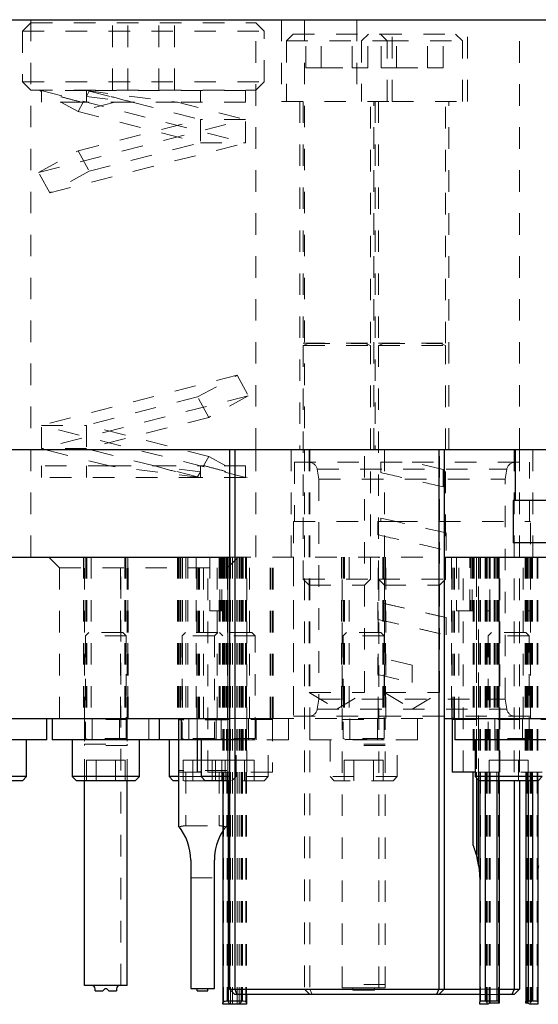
# Model space of a CAD drawing. Header units: inches. Extents: x 1880 to 2363, y -453 to -54.
# Tile 976 of 1056: x 2124.98 to 2127.39, y -279.89 to -275.31. Entities that reach past the tile are written whole.
import ezdxf

# ---------------------------------------------------------------- set-up
doc = ezdxf.new("R2010")
doc.units = ezdxf.units.IN
doc.header["$LTSCALE"] = 0.5
doc.header["$MEASUREMENT"] = 0
doc.linetypes.add('HIDDEN', pattern=[0.225, 0.15, -0.075])
for name, color, linetype in [('DST-M-S', 53, 'Continuous'), ('PAD-M-S', 135, 'Continuous'), ('PBU-M-S', 8, 'Continuous'), ('PUN-M-S', 8, 'Continuous'), ('SVF-M-S', 8, 'Continuous')]:
    doc.layers.add(name, color=color, linetype=linetype)

msp = doc.modelspace()

# ---------------------------------------------------------------- linework, layer by layer
at = {"color": 7, "linetype": 'HIDDEN', "lineweight": 18}
for p, q in [((2125.71631, -277.81436), (2125.71631, -278.56436)), ((2125.75131, -277.81436), (2125.75131, -278.56436)), ((2125.90631, -277.81436), (2125.90631, -278.56436)), ((2125.94131, -277.81436), (2125.94131, -279.06436)), ((2125.74931, -278.16436), (2125.73381, -278.17986)), ((2125.88381, -278.17986), (2125.73381, -278.17986)), ((2125.73381, -278.17986), (2125.73381, -278.65833)), ((2125.89931, -278.16436), (2125.74931, -278.16436)), ((2125.92381, -278.17986), (2125.90831, -278.16436)), ((2125.57881, -278.56436), (2125.57881, -278.66436)), ((2125.94131, -278.57186), (2125.71631, -278.57186)), ((2125.76483, -278.56436), (2125.76483, -278.66436)), ((2125.89278, -278.66436), (2125.89278, -278.56436)), ((2126.07881, -278.66436), (2126.07881, -278.56436)), ((2125.72881, -278.66436), (2125.71631, -278.66436)), ((2125.88381, -278.65833), (2125.73381, -278.65833)), ((2125.73381, -278.65833), (2125.74511, -278.66244)), ((2125.88381, -278.66397), (2125.73381, -278.66397)), ((2125.73381, -278.66397), (2125.73381, -278.66436)), ((2125.74511, -278.66244), (2125.9125, -278.66244)), ((2125.9125, -278.66244), (2125.92381, -278.65833)), ((2125.98481, -278.83536), (2125.98481, -278.66436)), ((2125.7837, -278.75936), (2125.7386, -278.75936)), ((2125.7386, -278.75936), (2125.7386, -278.85436)), ((2125.7837, -278.75936), (2125.7837, -278.85436)), ((2125.87391, -278.75936), (2125.7837, -278.75936)), ((2125.87391, -278.75936), (2125.87391, -278.85436)), ((2125.8886, -278.75936), (2125.87391, -278.75936)), ((2125.91902, -278.75936), (2125.91902, -278.85436)), ((2125.94131, -278.80686), (2125.71631, -278.80686)), ((2125.80381, -278.81436), (2125.71631, -278.81436)), ((2125.75131, -278.81436), (2125.75131, -279.06436)), ((2125.90631, -278.81436), (2125.90631, -279.06436)), ((2125.82281, -278.83536), (2125.71631, -278.83536)), ((2125.84181, -278.85436), (2125.71631, -278.85436)), ((2125.96581, -278.85436), (2125.98481, -278.83536)), ((2125.75131, -279.06436), (2125.90631, -279.06436)), ((2125.92381, -279.08823), (2125.92825, -279.08159)), ((2125.92825, -279.08159), (2125.94131, -279.06436)), ((2125.77381, -279.30576), (2125.88381, -279.30576))]:
    msp.add_line(p, q, dxfattribs=at)
at = {"color": 7, "linetype": 'Continuous', "lineweight": 25}
for p, q in [((2125.71631, -278.56436), (2125.71631, -279.06436)), ((2125.71631, -278.66436), (2125.62881, -278.66436)), ((2125.67281, -278.66436), (2125.67281, -278.83536)), ((2125.67281, -278.83536), (2125.69181, -278.85436)), ((2125.71631, -278.83536), (2125.67281, -278.83536)), ((2125.71631, -278.85436), (2125.69181, -278.85436)), ((2125.77381, -279.22387), (2125.77381, -279.82111)), ((2125.88381, -279.82111), (2125.88381, -279.22387)), ((2125.77381, -279.82111), (2125.80381, -279.82111)), ((2125.80381, -279.82111), (2125.85381, -279.82111)), ((2125.80381, -279.83211), (2125.80381, -279.82111)), ((2125.80381, -279.83211), (2125.85381, -279.83211)), ((2125.85381, -279.82111), (2125.88381, -279.82111)), ((2125.85381, -279.83211), (2125.85381, -279.82111))]:
    msp.add_line(p, q, dxfattribs=at)
at = {"color": 7, "linetype": 'HIDDEN', "lineweight": 18}
for centre, start, end in [((2125.74484, -278.66318), 270, 70), ((2125.91277, -278.66318), 110, 270)]:
    msp.add_arc(centre, 0.000787, start, end, dxfattribs=at)
at = {"color": 7, "linetype": 'Continuous', "lineweight": 25}
for centre, start, end in [((2125.52381, -279.22387), 0, 39.64611), ((2126.13381, -279.22387), 147.14012, 180)]:
    msp.add_arc(centre, 0.25, start, end, dxfattribs=at)
at = {"color": 7, "linetype": 'HIDDEN', "lineweight": 18}
for points, knots in [([(2125.75131, -279.06436), (2125.74749, -279.06446), (2125.73985, -279.06465), (2125.72968, -279.06625), (2125.7237, -279.0682), (2125.72129, -279.0696), (2125.72077, -279.06991)], [0, 0, 0, 0, 0.3041356, 0.608178, 0.9149944, 1, 1, 1, 1]), ([(2125.93684, -279.06991), (2125.93559, -279.06924), (2125.9322, -279.06742), (2125.92398, -279.06547), (2125.91436, -279.06448), (2125.90838, -279.06439), (2125.90631, -279.06436)], [0, 0, 0, 0, 0.1930282, 0.5223811, 0.8347636, 1, 1, 1, 1])]:
    msp.add_open_spline(points, degree=3, knots=knots, dxfattribs=at)
at = {"layer": 'DST-M-S', "linetype": 'Continuous', "lineweight": 25}
for p, q in [((2118.05381, -275.31436), (2130.55381, -275.31436)), ((2118.05381, -277.31436), (2130.55381, -277.31436)), ((2125.95381, -277.31436), (2125.95381, -279.82436)), ((2125.97881, -277.31436), (2125.97881, -279.82436)), ((2126.92881, -277.31436), (2126.92881, -279.82436)), ((2126.95381, -277.31436), (2126.95381, -279.82436)), ((2127.27881, -278.85436), (2127.27881, -279.82436)), ((2127.30381, -278.85436), (2127.30381, -279.82436)), ((2125.95381, -279.82436), (2125.97881, -279.82436)), ((2125.95381, -279.82436), (2125.97881, -279.84936)), ((2125.97881, -279.82436), (2126.92881, -279.82436)), ((2125.97881, -279.82436), (2125.98916, -279.84936)), ((2126.92881, -279.82436), (2126.91845, -279.84936)), ((2126.92881, -279.82436), (2126.95381, -279.82436)), ((2126.95381, -279.82436), (2126.92881, -279.84936)), ((2126.95381, -279.82436), (2127.11881, -279.82436)), ((2127.20881, -279.82436), (2127.27881, -279.82436)), ((2127.27881, -279.82436), (2127.26845, -279.84936)), ((2127.27881, -279.82436), (2127.30381, -279.82436)), ((2127.30381, -279.82436), (2127.27881, -279.84936)), ((2125.98916, -279.84936), (2125.97881, -279.84936)), ((2126.91845, -279.84936), (2125.98916, -279.84936)), ((2126.92881, -279.84936), (2126.91845, -279.84936)), ((2127.11881, -279.84936), (2126.92881, -279.84936)), ((2127.26845, -279.84936), (2127.20881, -279.84936)), ((2127.27881, -279.84936), (2127.26845, -279.84936))]:
    msp.add_line(p, q, dxfattribs=at)
at = {"layer": 'DST-M-S', "linetype": 'HIDDEN', "lineweight": 18}
for p, q in [((2125.03036, -275.31436), (2125.03036, -277.31436)), ((2126.07726, -277.31436), (2126.07726, -275.31436)), ((2126.19631, -275.31436), (2126.19631, -275.69436)), ((2126.30381, -275.31436), (2126.30381, -277.31436)), ((2126.54631, -275.31436), (2126.54631, -275.69436)), ((2126.71131, -275.69436), (2126.71131, -275.31436)), ((2127.06131, -275.69436), (2127.06131, -275.31436)), ((2127.30381, -277.31436), (2127.30381, -275.31436)), ((2126.19631, -275.69436), (2126.71131, -275.69436)), ((2126.28181, -275.69436), (2126.28181, -277.31436)), ((2126.62581, -277.31436), (2126.62581, -275.69436)), ((2126.63181, -275.69436), (2126.63181, -277.31436)), ((2126.71131, -275.69436), (2127.06131, -275.69436)), ((2126.97581, -277.31436), (2126.97581, -275.69436)), ((2126.30381, -277.31436), (2126.30381, -279.82436)), ((2126.32531, -277.31436), (2126.32531, -278.44436)), ((2126.32881, -277.31436), (2126.32881, -279.82436)), ((2126.58231, -278.44436), (2126.58231, -277.31436)), ((2126.67531, -277.31436), (2126.67531, -278.44436)), ((2126.93231, -278.44436), (2126.93231, -277.31436)), ((2127.27881, -277.31436), (2127.27881, -278.85436)), ((2127.30381, -277.31436), (2127.30381, -278.85436)), ((2126.32531, -278.44436), (2126.58231, -278.44436)), ((2126.32531, -278.44436), (2126.45381, -278.52157)), ((2126.45381, -278.52157), (2126.58231, -278.44436)), ((2126.67531, -278.44436), (2126.93231, -278.44436)), ((2126.67531, -278.44436), (2126.80381, -278.52157)), ((2126.80381, -278.52157), (2126.93231, -278.44436)), ((2126.30381, -279.82436), (2126.32881, -279.84936)), ((2126.32881, -279.82436), (2126.33916, -279.84936)), ((2127.11881, -279.82436), (2127.20881, -279.82436)), ((2127.20881, -279.84936), (2127.11881, -279.84936))]:
    msp.add_line(p, q, dxfattribs=at)
at = {"layer": 'PAD-M-S', "linetype": 'Continuous', "lineweight": 25}
for p, q in [((2122.30381, -277.81436), (2125.95381, -277.81436)), ((2126.95381, -277.81436), (2127.92389, -277.81436)), ((2122.30381, -278.56436), (2125.95381, -278.56436)), ((2126.95381, -278.56436), (2127.92389, -278.56436)), ((2126.99131, -278.56486), (2126.99131, -278.56436)), ((2127.00381, -278.56486), (2126.99131, -278.56486)), ((2126.99131, -278.56986), (2126.99131, -278.56486)), ((2126.99131, -278.56986), (2126.99131, -278.81436)), ((2127.00381, -278.56986), (2126.99131, -278.56986)), ((2125.80381, -278.66436), (2125.80381, -278.81436)), ((2125.82281, -278.81436), (2125.80381, -278.81436)), ((2127.09781, -278.81436), (2126.99131, -278.81436))]:
    msp.add_line(p, q, dxfattribs=at)
at = {"layer": 'PAD-M-S', "linetype": 'HIDDEN', "lineweight": 18}
for p, q in [((2125.11318, -277.81436), (2125.16318, -277.86436)), ((2125.27493, -277.81436), (2125.27493, -278.56436)), ((2125.27687, -277.81436), (2125.27687, -278.56436)), ((2125.27687, -277.81436), (2125.27687, -278.56436)), ((2125.28535, -277.81436), (2125.28535, -278.56436)), ((2125.28535, -277.81436), (2125.28535, -278.56436)), ((2125.28976, -277.81436), (2125.28976, -278.56436)), ((2125.28976, -277.81436), (2125.28976, -278.56436)), ((2125.31081, -277.81436), (2125.31081, -278.56436)), ((2125.44681, -278.56436), (2125.44681, -277.81436)), ((2125.46785, -277.81436), (2125.46785, -278.56436)), ((2125.46881, -277.81436), (2125.46881, -278.56436)), ((2125.47227, -277.81436), (2125.47227, -278.56436)), ((2125.48075, -277.81436), (2125.48075, -278.56436)), ((2125.48269, -278.56436), (2125.48269, -277.81436)), ((2125.71243, -277.81436), (2125.71243, -278.56436)), ((2125.71437, -277.81436), (2125.71437, -278.56436)), ((2125.72285, -277.81436), (2125.72285, -278.56436)), ((2125.72726, -277.81436), (2125.72726, -278.56436)), ((2125.73631, -277.81436), (2125.73631, -278.56436)), ((2125.76081, -277.81436), (2125.76081, -278.56436)), ((2125.79993, -277.81436), (2125.79993, -278.56436)), ((2125.80187, -278.56436), (2125.80187, -277.81436)), ((2125.80381, -278.56486), (2125.80381, -277.81436)), ((2125.81035, -278.56436), (2125.81035, -277.81436)), ((2125.81476, -278.56436), (2125.81476, -277.81436)), ((2125.83381, -278.56436), (2125.83381, -277.81436)), ((2125.85381, -278.81436), (2125.85381, -277.81436)), ((2125.86231, -277.81436), (2125.86231, -278.06436)), ((2125.89681, -278.56436), (2125.89681, -277.81436)), ((2125.91081, -277.81436), (2125.91081, -278.56436)), ((2125.92131, -277.81436), (2125.92131, -278.56436)), ((2125.92281, -277.81436), (2125.92281, -278.81436)), ((2125.92376, -277.81436), (2125.92376, -278.06436)), ((2125.92945, -277.81436), (2125.92945, -278.81436)), ((2125.93035, -277.81436), (2125.93035, -278.56436)), ((2125.93477, -277.81436), (2125.93477, -278.56436)), ((2125.94042, -277.81436), (2125.94042, -278.81436)), ((2125.94325, -277.81436), (2125.94325, -278.56436)), ((2125.94443, -277.86436), (2125.99443, -277.81436)), ((2125.94519, -278.56436), (2125.94519, -277.81436)), ((2125.94656, -277.81436), (2125.94656, -278.81436)), ((2125.94706, -278.81436), (2125.94706, -277.81436)), ((2125.95381, -277.81436), (2126.95381, -277.81436)), ((2125.95595, -277.81436), (2125.95595, -278.81436)), ((2125.95812, -277.81436), (2125.95812, -278.81436)), ((2125.96887, -277.81436), (2125.96887, -278.81436)), ((2125.98875, -277.81436), (2125.98875, -278.81436)), ((2125.99949, -277.81436), (2125.99949, -278.81436)), ((2126.00167, -277.81436), (2126.00167, -278.81436)), ((2126.01055, -277.81436), (2126.01055, -278.81436)), ((2126.01106, -277.81436), (2126.01106, -278.81436)), ((2126.0172, -277.81436), (2126.0172, -278.81436)), ((2126.02816, -277.81436), (2126.02816, -278.81436)), ((2126.03481, -278.81436), (2126.03481, -277.81436)), ((2126.04681, -278.56436), (2126.04681, -277.81436)), ((2126.14285, -278.56436), (2126.14285, -277.81436)), ((2126.14285, -278.56436), (2126.14285, -277.81436)), ((2126.14727, -278.56436), (2126.14727, -277.81436)), ((2126.14727, -278.56436), (2126.14727, -277.81436)), ((2126.15381, -278.56486), (2126.15381, -277.81436)), ((2126.15575, -278.56436), (2126.15575, -277.81436)), ((2126.15575, -278.56436), (2126.15575, -277.81436)), ((2126.15769, -278.56436), (2126.15769, -277.81436)), ((2126.25263, -277.81436), (2126.25263, -278.56436)), ((2126.47493, -277.81436), (2126.47493, -278.56436)), ((2126.47687, -277.81436), (2126.47687, -278.56436)), ((2126.47687, -277.81436), (2126.47687, -278.56436)), ((2126.48535, -277.81436), (2126.48535, -278.56436)), ((2126.48535, -277.81436), (2126.48535, -278.56436)), ((2126.48976, -277.81436), (2126.48976, -278.56436)), ((2126.48976, -277.81436), (2126.48976, -278.56436)), ((2126.51081, -277.81436), (2126.51081, -278.56436)), ((2126.64681, -278.56436), (2126.64681, -277.81436)), ((2126.66785, -277.81436), (2126.66785, -278.56436)), ((2126.66881, -277.81436), (2126.66881, -278.56436)), ((2126.67227, -277.81436), (2126.67227, -278.56436)), ((2126.67881, -277.81436), (2126.67881, -278.56436)), ((2126.68075, -277.81436), (2126.68075, -278.56436)), ((2126.68269, -278.56436), (2126.68269, -277.81436)), ((2126.98743, -277.81436), (2126.98743, -278.56436)), ((2126.98937, -278.56436), (2126.98937, -277.81436)), ((2126.99131, -278.56436), (2126.99131, -277.81436)), ((2126.99785, -278.56436), (2126.99785, -277.81436)), ((2127.00226, -278.56436), (2127.00226, -277.81436)), ((2127.01022, -277.81436), (2127.01022, -278.06436)), ((2127.02131, -278.56436), (2127.02131, -277.81436)), ((2127.04131, -278.81436), (2127.04131, -277.81436)), ((2127.08822, -277.81436), (2127.08822, -278.81436)), ((2127.09322, -277.81436), (2127.09322, -278.81436)), ((2127.09322, -277.81436), (2127.09322, -278.81436)), ((2127.14822, -277.81436), (2127.14822, -278.81436)), ((2127.15322, -277.81436), (2127.15322, -278.81436)), ((2127.16318, -277.81436), (2127.16318, -278.81436)), ((2127.16622, -278.06436), (2127.16622, -277.81436)), ((2127.16806, -277.81436), (2127.16806, -278.81436)), ((2127.18581, -277.81436), (2127.18581, -278.56436)), ((2127.1905, -277.81436), (2127.1905, -278.81436)), ((2127.20316, -277.81436), (2127.20316, -278.81436)), ((2127.20981, -278.81436), (2127.20981, -277.81436)), ((2127.21181, -278.81436), (2127.21181, -277.81436)), ((2127.32181, -278.56436), (2127.32181, -277.81436)), ((2127.33081, -277.81436), (2127.33081, -278.81436)), ((2127.33281, -277.81436), (2127.33281, -278.81436)), ((2127.33918, -277.81436), (2127.33918, -278.81436)), ((2127.33999, -277.81436), (2127.33999, -278.81436)), ((2127.3414, -277.81436), (2127.3414, -278.06436)), ((2127.34444, -277.81436), (2127.34444, -278.81436)), ((2127.35211, -277.81436), (2127.35211, -278.81436)), ((2127.3544, -277.81436), (2127.3544, -278.81436)), ((2127.35499, -278.56436), (2127.35499, -277.81436)), ((2127.3594, -277.81436), (2127.3594, -278.81436)), ((2125.16318, -277.86436), (2125.94443, -277.86436)), ((2125.16318, -277.86436), (2125.16318, -278.56436)), ((2125.94443, -278.56436), (2125.94443, -277.86436)), ((2125.86231, -278.06436), (2125.92376, -278.06436)), ((2125.92381, -278.06436), (2125.92376, -278.06436)), ((2127.01022, -278.06436), (2127.08822, -278.06436)), ((2127.15322, -278.06436), (2127.16622, -278.06436)), ((2127.3414, -278.06436), (2127.3544, -278.06436)), ((2126.15381, -278.56486), (2125.80381, -278.56486)), ((2125.80381, -278.56986), (2125.80381, -278.56486)), ((2126.15381, -278.56986), (2125.80381, -278.56986)), ((2125.80381, -278.56986), (2125.80381, -278.66436)), ((2125.95381, -278.56436), (2126.95381, -278.56436)), ((2126.15381, -278.56486), (2126.15381, -278.56986)), ((2126.15381, -278.56986), (2126.15381, -278.81436)), ((2127.50381, -278.56486), (2127.00381, -278.56486)), ((2127.50381, -278.56986), (2127.00381, -278.56986)), ((2126.15381, -278.81436), (2125.82281, -278.81436)), ((2127.40981, -278.81436), (2127.09781, -278.81436))]:
    msp.add_line(p, q, dxfattribs=at)
at = {"layer": 'PBU-M-S', "linetype": 'HIDDEN', "lineweight": 18}
for p, q in [((2125.03036, -277.31436), (2125.03036, -277.81436)), ((2126.07726, -277.81436), (2126.07726, -277.31436)), ((2126.24131, -277.31436), (2126.24131, -277.81436)), ((2127.36631, -277.81436), (2127.36631, -277.31436)), ((2125.95381, -277.81436), (2126.95381, -277.81436))]:
    msp.add_line(p, q, dxfattribs=at)
at = {"layer": 'PBU-M-S', "linetype": 'Continuous', "lineweight": 25}
for p, q in [((2122.30381, -277.81436), (2125.95381, -277.81436)), ((2126.95381, -277.81436), (2127.92389, -277.81436))]:
    msp.add_line(p, q, dxfattribs=at)
at = {"layer": 'PUN-M-S', "linetype": 'HIDDEN', "lineweight": 18}
for p, q in [((2125.27881, -278.56486), (2125.27881, -277.81436)), ((2125.44881, -279.80661), (2125.44881, -277.81436)), ((2125.47881, -278.56486), (2125.47881, -277.81436)), ((2125.90881, -278.06436), (2125.90881, -277.81436)), ((2125.91381, -277.81436), (2125.91381, -278.06436)), ((2125.91881, -278.06436), (2125.91881, -277.81436)), ((2125.91881, -277.81436), (2125.91881, -278.06436)), ((2125.92381, -277.81436), (2125.92381, -278.85436)), ((2125.92681, -277.81436), (2125.92681, -279.87936)), ((2125.94306, -277.81436), (2125.94306, -279.87936)), ((2125.94599, -277.81436), (2125.94599, -279.88007)), ((2125.94881, -277.81436), (2125.94881, -278.85436)), ((2125.9583, -277.81436), (2125.9583, -279.89436)), ((2125.96806, -277.81436), (2125.96806, -279.89436)), ((2125.98955, -277.81436), (2125.98955, -279.89436)), ((2125.99932, -277.81436), (2125.99932, -279.89436)), ((2126.00881, -277.81436), (2126.00881, -279.84936)), ((2126.01162, -277.81436), (2126.01162, -279.88007)), ((2126.01455, -277.81436), (2126.01455, -279.87936)), ((2126.03081, -277.81436), (2126.03081, -279.87936)), ((2126.03381, -277.81436), (2126.03381, -279.84936)), ((2126.47881, -279.81786), (2126.47881, -277.81436)), ((2126.47881, -279.81786), (2126.47881, -277.81436)), ((2126.64881, -279.81786), (2126.64881, -277.81436)), ((2126.64881, -279.81786), (2126.64881, -277.81436)), ((2127.07322, -278.06436), (2127.07322, -277.81436)), ((2127.07822, -277.81436), (2127.07822, -278.06436)), ((2127.08322, -278.06436), (2127.08322, -277.81436)), ((2127.08322, -277.81436), (2127.08322, -278.06436)), ((2127.10322, -279.19861), (2127.10322, -277.81436)), ((2127.10322, -277.81436), (2127.10322, -278.84077)), ((2127.11381, -277.81436), (2127.11381, -279.24841)), ((2127.11381, -278.85136), (2127.11381, -277.81436)), ((2127.11881, -277.81436), (2127.11881, -278.85436)), ((2127.12181, -277.81436), (2127.12181, -279.87936)), ((2127.14381, -277.81436), (2127.14381, -278.85436)), ((2127.14428, -277.81436), (2127.14428, -279.87936)), ((2127.14928, -277.81436), (2127.14928, -279.88489)), ((2127.15175, -277.81436), (2127.15175, -279.8852)), ((2127.15322, -277.81436), (2127.15322, -279.89436)), ((2127.16318, -277.81436), (2127.16318, -279.89013)), ((2127.16806, -277.81436), (2127.16806, -279.88963)), ((2127.19881, -277.81436), (2127.19881, -278.85436)), ((2127.20581, -277.81436), (2127.20581, -279.88963)), ((2127.20881, -277.81436), (2127.20881, -278.85436)), ((2127.33381, -277.81436), (2127.33381, -278.85436)), ((2127.33655, -277.81436), (2127.33655, -279.88943)), ((2127.33999, -277.81436), (2127.33999, -279.88947)), ((2127.34381, -277.81436), (2127.34381, -278.85436)), ((2127.34444, -277.81436), (2127.34444, -279.88997)), ((2127.3544, -277.81436), (2127.3544, -279.89436)), ((2127.35586, -277.81436), (2127.35586, -279.88526)), ((2127.35834, -277.81436), (2127.35834, -279.88494)), ((2127.36334, -277.81436), (2127.36334, -279.87936)), ((2127.36381, -277.81436), (2127.36381, -278.85436)), ((2127.38581, -277.81436), (2127.38581, -279.87936)), ((2127.38881, -277.81436), (2127.38881, -278.85436)), ((2125.47881, -278.56486), (2125.27881, -278.56486)), ((2125.27881, -278.56986), (2125.27881, -278.56486)), ((2125.47881, -278.56986), (2125.27881, -278.56986)), ((2125.27881, -278.56986), (2125.27881, -278.68486)), ((2125.47881, -278.56486), (2125.47881, -278.56986)), ((2125.47881, -278.56986), (2125.47881, -278.68486)), ((2126.67881, -278.56486), (2126.47881, -278.56486)), ((2126.47881, -278.56986), (2126.67881, -278.56986)), ((2126.67881, -279.81786), (2126.67881, -278.56436)), ((2126.67881, -279.81786), (2126.67881, -278.56436)), ((2125.27881, -278.68486), (2125.47881, -278.68486)), ((2125.27881, -278.68986), (2125.27881, -278.68486)), ((2125.27881, -278.85436), (2125.27881, -278.68986)), ((2125.47881, -278.68986), (2125.27881, -278.68986)), ((2125.47881, -278.68486), (2125.47881, -278.68986)), ((2125.47881, -278.85436), (2125.47881, -278.68986)), ((2126.67881, -278.68486), (2126.47881, -278.68486)), ((2126.67881, -278.68986), (2126.47881, -278.68986)), ((2126.67881, -279.80286), (2126.47881, -279.80286)), ((2126.67881, -279.80286), (2126.47881, -279.80286)), ((2126.52881, -279.81786), (2126.47881, -279.81786)), ((2126.52881, -279.81786), (2126.47881, -279.81786)), ((2126.52881, -279.82674), (2126.52881, -279.81786)), ((2126.62881, -279.81786), (2126.52881, -279.81786)), ((2126.52881, -279.82674), (2126.52881, -279.81786)), ((2126.62881, -279.81786), (2126.52881, -279.81786)), ((2126.62881, -279.82674), (2126.52881, -279.82674)), ((2126.52881, -279.82876), (2126.52881, -279.82674)), ((2126.62881, -279.82674), (2126.52881, -279.82674)), ((2126.52881, -279.82876), (2126.52881, -279.82674)), ((2126.62881, -279.82867), (2126.52881, -279.82867)), ((2126.62881, -279.82867), (2126.52881, -279.82867)), ((2126.62881, -279.82876), (2126.52881, -279.82876)), ((2126.52881, -279.82879), (2126.52881, -279.82876)), ((2126.62881, -279.82876), (2126.52881, -279.82876)), ((2126.52881, -279.82879), (2126.52881, -279.82876)), ((2126.52881, -279.82879), (2126.62881, -279.82879)), ((2126.52881, -279.82879), (2126.62881, -279.82879)), ((2126.64881, -279.81786), (2126.62881, -279.81786)), ((2126.62881, -279.82674), (2126.62881, -279.81786)), ((2126.64881, -279.81786), (2126.62881, -279.81786)), ((2126.62881, -279.82674), (2126.62881, -279.81786)), ((2126.62881, -279.82674), (2126.62881, -279.82876)), ((2126.62881, -279.82674), (2126.62881, -279.82876)), ((2126.62881, -279.82876), (2126.62881, -279.82879)), ((2126.62881, -279.82876), (2126.62881, -279.82879)), ((2126.64881, -279.81786), (2126.67881, -279.81786)), ((2126.64881, -279.81786), (2126.67881, -279.81786)), ((2125.92681, -279.87936), (2125.92381, -279.88026)), ((2125.94306, -279.87936), (2125.92681, -279.87936)), ((2125.94599, -279.88007), (2125.94306, -279.87936)), ((2125.95647, -279.89436), (2125.94599, -279.88007)), ((2126.01162, -279.88007), (2126.00114, -279.89436)), ((2126.01455, -279.87936), (2126.01162, -279.88007)), ((2126.03081, -279.87936), (2126.01455, -279.87936)), ((2126.03381, -279.88026), (2126.03081, -279.87936)), ((2127.12181, -279.87936), (2127.11881, -279.87974)), ((2127.14381, -279.87936), (2127.12181, -279.87936)), ((2127.14928, -279.88), (2127.14428, -279.87936)), ((2127.36334, -279.87936), (2127.35834, -279.88)), ((2127.38581, -279.87936), (2127.36381, -279.87936)), ((2127.38881, -279.87975), (2127.38581, -279.87936)), ((2127.15175, -279.8852), (2127.14928, -279.88489)), ((2127.15322, -279.88566), (2127.15175, -279.8852)), ((2127.35586, -279.88526), (2127.3544, -279.88571)), ((2127.35834, -279.88494), (2127.35586, -279.88526))]:
    msp.add_line(p, q, dxfattribs=at)
at = {"layer": 'PUN-M-S', "linetype": 'Continuous', "lineweight": 25}
for p, q in [((2127.08822, -279.15364), (2127.08822, -278.81436)), ((2125.27881, -279.80661), (2125.27881, -278.85436)), ((2125.47881, -279.80661), (2125.47881, -278.85436)), ((2125.92381, -278.85436), (2125.92381, -279.88686)), ((2125.94881, -278.85436), (2125.94881, -279.87936)), ((2127.10322, -278.84077), (2127.10322, -279.19861)), ((2127.11381, -279.24841), (2127.11381, -278.85136)), ((2127.11881, -278.85436), (2127.11881, -279.88255)), ((2127.14381, -278.85436), (2127.14381, -279.87936)), ((2127.19881, -278.85436), (2127.19881, -279.87936)), ((2127.20881, -278.85436), (2127.20881, -279.88064)), ((2127.33381, -278.85436), (2127.33381, -279.88065)), ((2127.34381, -278.85436), (2127.34381, -279.87936)), ((2127.36381, -278.85436), (2127.36381, -279.87936)), ((2127.38881, -278.85436), (2127.38881, -279.88258)), ((2125.47881, -279.80661), (2125.27881, -279.80661)), ((2125.32881, -279.83161), (2125.32881, -279.82161)), ((2125.32881, -279.83161), (2125.36466, -279.83161)), ((2125.36466, -279.83161), (2125.37516, -279.82111)), ((2125.37516, -279.82111), (2125.38245, -279.82111)), ((2125.38245, -279.82111), (2125.39295, -279.83161)), ((2125.39295, -279.83161), (2125.42881, -279.83161)), ((2125.42881, -279.82161), (2125.42881, -279.83161)), ((2126.00881, -279.87936), (2125.94881, -279.87936)), ((2126.00881, -279.84936), (2126.00881, -279.87936)), ((2126.03381, -279.84936), (2126.03381, -279.88686)), ((2127.11881, -279.89436), (2127.11881, -279.88255)), ((2127.19881, -279.87936), (2127.14381, -279.87936)), ((2127.20881, -279.88064), (2127.20881, -279.88925)), ((2127.33381, -279.88904), (2127.33381, -279.88065)), ((2127.36381, -279.87936), (2127.34381, -279.87936)), ((2127.38881, -279.88258), (2127.38881, -279.89436)), ((2125.92381, -279.89436), (2125.92381, -279.88686)), ((2126.03381, -279.89436), (2125.92381, -279.89436)), ((2126.03381, -279.88686), (2126.03381, -279.89436)), ((2127.1559, -279.89436), (2127.11881, -279.89436)), ((2127.16318, -279.89013), (2127.1559, -279.89436)), ((2127.16806, -279.88963), (2127.16318, -279.89013)), ((2127.20581, -279.88963), (2127.16806, -279.88963)), ((2127.20881, -279.88925), (2127.20581, -279.88963)), ((2127.33655, -279.88943), (2127.33381, -279.88904)), ((2127.33999, -279.88947), (2127.33655, -279.88943)), ((2127.34444, -279.88997), (2127.33999, -279.88947)), ((2127.35194, -279.89436), (2127.34444, -279.88997)), ((2127.38881, -279.89436), (2127.35194, -279.89436))]:
    msp.add_line(p, q, dxfattribs=at)
for centre, radius, start, end in [((2126.68131, -279.31436), 0.4375, 8.67058, 15.34184), ((2125.31381, -279.82161), 0.015, 0, 90), ((2125.44381, -279.82161), 0.015, 90, 180)]:
    msp.add_arc(centre, radius, start, end, dxfattribs=at)
for centre, major_axis, ratio, start_param, end_param in [((2125.94881, -279.88686), (0.025, 0), 0.3, 1.5707963, 3.1415927), ((2126.00881, -279.88686), (0.025, 0), 0.3, 0, 1.5707963), ((2127.14381, -279.88255), (0.025, 0), 0.1276596, 1.5707963, 3.1415927), ((2127.19881, -279.88064), (0.01, 0), 0.1276596, 0, 1.5707963), ((2127.34381, -279.88065), (0.01, 0), 0.1287554, 1.5707963, 3.1415927), ((2127.36381, -279.88258), (0.025, 0), 0.1287554, 0, 1.5707963)]:
    msp.add_ellipse(centre, major_axis=major_axis, ratio=ratio, start_param=start_param, end_param=end_param, dxfattribs=at)
for points, knots in [([(2127.10322, -279.19861), (2127.10035, -279.18888), (2127.09684, -279.17697), (2127.09201, -279.16354), (2127.09012, -279.15853), (2127.08888, -279.15533), (2127.08831, -279.15388), (2127.08824, -279.15371), (2127.08822, -279.15364)], [0, 0, 0, 0, 0.5736036, 0.7018717, 0.8487827, 0.9053746, 0.9625129, 1, 1, 1, 1]), ([(2127.11381, -279.24841), (2127.11429, -279.25171), (2127.11633, -279.26574), (2127.11826, -279.28748), (2127.1188, -279.30618), (2127.11881, -279.31409), (2127.11881, -279.31436)], [0, 0, 0, 0, 0.1506193, 0.6406214, 0.9875012, 1, 1, 1, 1]), ([(2127.38881, -279.31436), (2127.38881, -279.31409), (2127.38881, -279.30618), (2127.38935, -279.28748), (2127.39129, -279.26574), (2127.39333, -279.25171), (2127.39381, -279.24841)], [0, 0, 0, 0, 0.0124988, 0.3593786, 0.8493807, 1, 1, 1, 1])]:
    msp.add_open_spline(points, degree=3, knots=knots, dxfattribs=at)
at = {"layer": 'SVF-M-S', "linetype": 'HIDDEN', "lineweight": 18}
for p, q in [((2125.03036, -275.32936), (2124.99131, -275.36841)), ((2125.03036, -275.32936), (2126.07726, -275.32936)), ((2125.40947, -275.64186), (2125.40947, -275.32936)), ((2125.48164, -275.64186), (2125.48164, -275.32936)), ((2125.62598, -275.64186), (2125.62598, -275.32936)), ((2125.69815, -275.64186), (2125.69815, -275.32936)), ((2126.11631, -275.36841), (2126.07726, -275.32936)), ((2124.99131, -275.36841), (2126.11631, -275.36841)), ((2124.99131, -275.36841), (2124.99131, -275.60281)), ((2126.11631, -275.60281), (2126.11631, -275.36841)), ((2126.25068, -275.38186), (2126.21943, -275.41311)), ((2126.25068, -275.38186), (2126.65693, -275.38186)), ((2126.30947, -275.53811), (2126.30947, -275.38186)), ((2126.38164, -275.53811), (2126.38164, -275.38186)), ((2126.52598, -275.53811), (2126.52598, -275.38186)), ((2126.60068, -275.38186), (2126.56943, -275.41311)), ((2126.59815, -275.53811), (2126.59815, -275.38186)), ((2126.65693, -275.38186), (2127.00693, -275.38186)), ((2126.68818, -275.41311), (2126.65693, -275.38186)), ((2126.65947, -275.53811), (2126.65947, -275.38186)), ((2126.73164, -275.53811), (2126.73164, -275.38186)), ((2126.87598, -275.53811), (2126.87598, -275.38186)), ((2126.94815, -275.53811), (2126.94815, -275.38186)), ((2127.03818, -275.41311), (2127.00693, -275.38186)), ((2126.21943, -275.41311), (2126.68818, -275.41311)), ((2126.21943, -275.41311), (2126.21943, -275.69436)), ((2126.56943, -275.41311), (2126.56943, -275.69436)), ((2126.68818, -275.41311), (2127.03818, -275.41311)), ((2126.68818, -275.69436), (2126.68818, -275.41311)), ((2127.03818, -275.69436), (2127.03818, -275.41311)), ((2126.30947, -275.53811), (2126.38164, -275.53811)), ((2126.38164, -275.53811), (2126.52598, -275.53811)), ((2126.52598, -275.53811), (2126.59815, -275.53811)), ((2126.65947, -275.53811), (2126.73164, -275.53811)), ((2126.73164, -275.53811), (2126.87598, -275.53811)), ((2126.87598, -275.53811), (2126.94815, -275.53811)), ((2124.99131, -275.60281), (2126.11631, -275.60281)), ((2124.99131, -275.60281), (2125.03036, -275.64186)), ((2126.07726, -275.64186), (2126.11631, -275.60281)), ((2125.03036, -275.64186), (2126.07726, -275.64186)), ((2125.07881, -275.64852), (2125.0712, -275.64436)), ((2125.07738, -275.64436), (2126.02881, -275.88736)), ((2125.28881, -275.64436), (2125.07738, -275.64436)), ((2125.07881, -275.64852), (2125.07881, -275.64436)), ((2125.07881, -275.64852), (2125.07881, -275.69836)), ((2125.28881, -275.64436), (2125.71166, -275.69836)), ((2126.02881, -275.64436), (2125.28881, -275.64436)), ((2125.28881, -275.64436), (2125.28881, -275.67118)), ((2125.30184, -275.64732), (2125.28881, -275.67118)), ((2125.29642, -275.64436), (2125.30184, -275.64732)), ((2125.30184, -275.64732), (2125.50166, -275.69836)), ((2125.81881, -275.69836), (2125.81881, -275.64436)), ((2126.02881, -275.69836), (2126.02881, -275.64436)), ((2125.26681, -275.69836), (2125.07881, -275.69836)), ((2125.25005, -275.7421), (2125.17002, -275.69836)), ((2125.25005, -275.7421), (2125.27395, -275.69836)), ((2125.4213, -275.69836), (2125.25005, -275.7421)), ((2125.26681, -275.69836), (2125.27395, -275.69836)), ((2125.50166, -275.69836), (2125.27395, -275.69836)), ((2125.28881, -275.67118), (2125.50166, -275.69836)), ((2125.28881, -275.67118), (2125.28881, -275.69836)), ((2125.50166, -275.69836), (2125.81881, -275.77936)), ((2125.71166, -275.69836), (2126.02881, -275.77936)), ((2126.02881, -275.69836), (2125.71166, -275.69836)), ((2126.29756, -275.69436), (2126.29756, -276.81975)), ((2126.61006, -276.81975), (2126.61006, -275.69436)), ((2126.64756, -275.69436), (2126.64756, -276.81975)), ((2126.96006, -276.81975), (2126.96006, -275.69436)), ((2125.25005, -275.7421), (2125.81881, -275.88736)), ((2125.06577, -276.02532), (2126.02881, -275.77936)), ((2125.25005, -275.92462), (2125.81881, -275.77936)), ((2126.02881, -275.77936), (2125.81881, -275.77936)), ((2125.81881, -275.77936), (2125.81881, -275.88736)), ((2126.02881, -275.88736), (2126.02881, -275.77936)), ((2125.11756, -276.1201), (2126.02881, -275.88736)), ((2125.30184, -276.0194), (2125.81881, -275.88736)), ((2125.81881, -275.88736), (2126.02881, -275.88736)), ((2125.06577, -276.02532), (2125.25005, -275.92462)), ((2125.25005, -275.92462), (2125.30184, -276.0194)), ((2125.11756, -276.1201), (2125.06577, -276.02532)), ((2125.30184, -276.0194), (2125.11756, -276.1201)), ((2126.29756, -276.81975), (2126.61006, -276.81975)), ((2126.32111, -276.82128), (2126.29756, -276.82985)), ((2126.29756, -276.82985), (2126.61006, -276.82985)), ((2126.29756, -276.82985), (2126.29756, -277.91661)), ((2126.32111, -276.82128), (2126.58469, -276.82128)), ((2126.61006, -276.82985), (2126.5865, -276.82128)), ((2126.61006, -277.91661), (2126.61006, -276.82985)), ((2126.64756, -276.81975), (2126.96006, -276.81975)), ((2126.67111, -276.82128), (2126.64756, -276.82985)), ((2126.64756, -276.82985), (2126.96006, -276.82985)), ((2126.64756, -276.82985), (2126.64756, -277.91661)), ((2126.67111, -276.82128), (2126.93469, -276.82128)), ((2126.96006, -276.82985), (2126.9365, -276.82128)), ((2126.96006, -277.91661), (2126.96006, -276.82985)), ((2125.99005, -276.96862), (2125.07881, -277.20136)), ((2125.80577, -277.06932), (2125.99005, -276.96862)), ((2125.99005, -276.96862), (2126.04184, -277.0634)), ((2126.04184, -277.0634), (2125.07881, -277.30936)), ((2125.80577, -277.06932), (2125.28881, -277.20136)), ((2125.85756, -277.1641), (2125.80577, -277.06932)), ((2126.04184, -277.0634), (2125.85756, -277.1641)), ((2125.85756, -277.1641), (2125.28881, -277.30936)), ((2126.03024, -277.44436), (2125.07881, -277.20136)), ((2125.07881, -277.20136), (2125.28881, -277.20136)), ((2125.07881, -277.30936), (2125.07881, -277.20136)), ((2125.85756, -277.34662), (2125.28881, -277.20136)), ((2125.28881, -277.20136), (2125.28881, -277.30936)), ((2125.39595, -277.39036), (2125.07881, -277.30936)), ((2125.28881, -277.30936), (2125.07881, -277.30936)), ((2125.60595, -277.39036), (2125.28881, -277.30936)), ((2125.85756, -277.34662), (2125.83366, -277.39036)), ((2125.9376, -277.39036), (2125.85756, -277.34662)), ((2125.39595, -277.39036), (2125.07881, -277.39036)), ((2125.07881, -277.39036), (2125.07881, -277.44436)), ((2125.28881, -277.39036), (2125.28881, -277.44436)), ((2125.81881, -277.44436), (2125.39595, -277.39036)), ((2125.60595, -277.39036), (2125.83366, -277.39036)), ((2125.81881, -277.41754), (2125.60595, -277.39036)), ((2125.80577, -277.4414), (2125.60595, -277.39036)), ((2125.81881, -277.41754), (2125.81881, -277.39036)), ((2125.8408, -277.39036), (2125.83366, -277.39036)), ((2126.02881, -277.39036), (2125.8408, -277.39036)), ((2126.02881, -277.4402), (2126.02881, -277.39036)), ((2126.25656, -277.37326), (2126.65835, -277.37326)), ((2126.25656, -277.37326), (2126.25656, -277.64885)), ((2126.36259, -277.40579), (2127.24325, -277.40579)), ((2126.36259, -277.40579), (2126.37074, -277.452)), ((2126.65835, -277.42096), (2126.65835, -277.37326)), ((2126.65835, -277.37326), (2126.80381, -277.37326)), ((2126.94926, -277.40631), (2126.80381, -277.37326)), ((2126.80381, -277.37326), (2127.35105, -277.37326)), ((2126.94926, -277.40631), (2126.94926, -277.48705)), ((2127.23688, -277.452), (2127.24503, -277.40579)), ((2127.35105, -277.64885), (2127.35105, -277.37326)), ((2125.81881, -277.44436), (2125.07881, -277.44436)), ((2125.81881, -277.41754), (2125.80577, -277.4414)), ((2125.80577, -277.4414), (2125.8112, -277.44436)), ((2125.81881, -277.41754), (2125.81881, -277.44436)), ((2126.03024, -277.44436), (2125.81881, -277.44436)), ((2126.03642, -277.44436), (2126.02881, -277.4402)), ((2126.02881, -277.44436), (2126.02881, -277.4402)), ((2126.37074, -277.452), (2127.23688, -277.452)), ((2126.37074, -277.452), (2126.37074, -278.47562)), ((2127.23688, -278.47562), (2127.23688, -277.452)), ((2126.65835, -277.64885), (2126.65835, -277.63267)), ((2126.72954, -277.64885), (2126.65835, -277.63267)), ((2126.25263, -277.64885), (2126.64418, -277.64885)), ((2126.25263, -277.64885), (2126.25263, -278.55436)), ((2126.64418, -277.7102), (2126.64418, -277.64885)), ((2126.64418, -277.64885), (2126.65835, -277.64885)), ((2126.72954, -277.64885), (2126.65835, -277.64885)), ((2126.72954, -277.64885), (2127.35499, -277.64885)), ((2127.35499, -278.55436), (2127.35499, -277.64885)), ((2126.96344, -277.70199), (2126.96344, -277.78274)), ((2126.29756, -277.91661), (2126.61006, -277.91661)), ((2126.29756, -277.91661), (2126.32531, -277.94436)), ((2126.32531, -277.94436), (2126.58231, -277.94436)), ((2126.58231, -277.94436), (2126.61006, -277.91661)), ((2126.64756, -277.91661), (2126.96006, -277.91661)), ((2126.64756, -277.91661), (2126.67531, -277.94436)), ((2126.67531, -277.94436), (2126.93231, -277.94436)), ((2126.93231, -277.94436), (2126.96006, -277.91661)), ((2126.64418, -278.1039), (2126.64418, -278.02316)), ((2126.96344, -278.09569), (2126.64418, -278.02316)), ((2126.96344, -278.09569), (2126.96344, -278.17644)), ((2126.64418, -278.1039), (2126.96344, -278.17644)), ((2125.29931, -278.16436), (2125.28381, -278.17986)), ((2125.47381, -278.17986), (2125.28381, -278.17986)), ((2125.28381, -278.17986), (2125.28381, -278.65833)), ((2125.45831, -278.16436), (2125.29931, -278.16436)), ((2125.47381, -278.17986), (2125.45831, -278.16436)), ((2125.47381, -278.65833), (2125.47381, -278.17986)), ((2125.89931, -278.16436), (2125.88381, -278.17986)), ((2126.07381, -278.17986), (2125.88381, -278.17986)), ((2125.88381, -278.17986), (2125.88381, -278.65833)), ((2126.05831, -278.16436), (2125.89931, -278.16436)), ((2126.07381, -278.17986), (2126.05831, -278.16436)), ((2126.07381, -278.65833), (2126.07381, -278.17986)), ((2126.49931, -278.16436), (2126.48381, -278.17986)), ((2126.67381, -278.17986), (2126.48381, -278.17986)), ((2126.48381, -278.17986), (2126.48381, -278.65833)), ((2126.65831, -278.16436), (2126.49931, -278.16436)), ((2126.67381, -278.17986), (2126.65831, -278.16436)), ((2126.67381, -278.65833), (2126.67381, -278.17986)), ((2127.17431, -278.16436), (2127.15881, -278.17986)), ((2127.34881, -278.17986), (2127.15881, -278.17986)), ((2127.15881, -278.17986), (2127.15881, -278.65833)), ((2127.33331, -278.16436), (2127.17431, -278.16436)), ((2127.34881, -278.17986), (2127.33331, -278.16436)), ((2127.34881, -278.65833), (2127.34881, -278.17986)), ((2126.64418, -278.36061), (2126.64418, -278.27987)), ((2126.80381, -278.31613), (2126.64418, -278.27987)), ((2126.80381, -278.31613), (2126.64418, -278.27987)), ((2126.80381, -278.39688), (2126.80381, -278.31613)), ((2126.64418, -278.36061), (2126.80381, -278.39688)), ((2126.64418, -278.36061), (2126.80381, -278.39688)), ((2126.37074, -278.47562), (2126.36259, -278.52183)), ((2126.37074, -278.47562), (2127.23688, -278.47562)), ((2127.24503, -278.52183), (2127.23688, -278.47562)), ((2126.25263, -278.55436), (2127.35499, -278.55436)), ((2126.36259, -278.52183), (2127.24325, -278.52183)), ((2125.31483, -278.56436), (2125.31483, -278.66436)), ((2125.44278, -278.66436), (2125.44278, -278.56436)), ((2125.91483, -278.56436), (2125.91483, -278.66436)), ((2126.04278, -278.66436), (2126.04278, -278.56436)), ((2126.22881, -278.66436), (2126.22881, -278.56436)), ((2126.32881, -278.56436), (2126.32881, -278.66436)), ((2126.51483, -278.56436), (2126.51483, -278.66436)), ((2126.64278, -278.66436), (2126.64278, -278.56436)), ((2126.82881, -278.66436), (2126.82881, -278.56436)), ((2127.18983, -278.56436), (2127.18983, -278.66436)), ((2127.31778, -278.66436), (2127.31778, -278.56436)), ((2125.47381, -278.65833), (2125.28381, -278.65833)), ((2125.28381, -278.65833), (2125.29511, -278.66244)), ((2125.47381, -278.66397), (2125.28381, -278.66397)), ((2125.28381, -278.66397), (2125.28381, -278.66436)), ((2125.29511, -278.66244), (2125.4625, -278.66244)), ((2125.4625, -278.66244), (2125.47381, -278.65833)), ((2125.47381, -278.66436), (2125.47381, -278.66397)), ((2126.07381, -278.65833), (2125.88381, -278.65833)), ((2125.88381, -278.65833), (2125.89511, -278.66244)), ((2126.07381, -278.66397), (2125.88381, -278.66397)), ((2125.88381, -278.66397), (2125.88381, -278.66436)), ((2125.89511, -278.66244), (2126.0625, -278.66244)), ((2126.22881, -278.66436), (2125.95812, -278.66436)), ((2126.0625, -278.66244), (2126.07381, -278.65833)), ((2126.07381, -278.66436), (2126.07381, -278.66397)), ((2126.13481, -278.83536), (2126.13481, -278.66436)), ((2126.82881, -278.66436), (2126.32881, -278.66436)), ((2126.42281, -278.66436), (2126.42281, -278.83536)), ((2126.67381, -278.65833), (2126.48381, -278.65833)), ((2126.48381, -278.65833), (2126.49511, -278.66244)), ((2126.67381, -278.66397), (2126.48381, -278.66397)), ((2126.48381, -278.66397), (2126.48381, -278.66436)), ((2126.49511, -278.66244), (2126.6625, -278.66244)), ((2126.6625, -278.66244), (2126.67381, -278.65833)), ((2126.67381, -278.66436), (2126.67381, -278.66397)), ((2126.73481, -278.83536), (2126.73481, -278.66436)), ((2127.34881, -278.65833), (2127.15881, -278.65833)), ((2127.15881, -278.65833), (2127.17011, -278.66244)), ((2127.34881, -278.66397), (2127.15881, -278.66397)), ((2127.15881, -278.66397), (2127.15881, -278.66436)), ((2127.17011, -278.66244), (2127.3375, -278.66244)), ((2127.3375, -278.66244), (2127.34881, -278.65833)), ((2127.34881, -278.66436), (2127.34881, -278.66397)), ((2125.3337, -278.75936), (2125.2886, -278.75936)), ((2125.2886, -278.75936), (2125.2886, -278.85436)), ((2125.3337, -278.75936), (2125.3337, -278.85436)), ((2125.42391, -278.75936), (2125.3337, -278.75936)), ((2125.42391, -278.75936), (2125.42391, -278.85436)), ((2125.46902, -278.75936), (2125.42391, -278.75936)), ((2125.46902, -278.75936), (2125.46902, -278.85436)), ((2125.9337, -278.75936), (2125.8886, -278.75936)), ((2125.8886, -278.75936), (2125.8886, -278.85436)), ((2125.9337, -278.75936), (2125.9337, -278.85436)), ((2126.02391, -278.75936), (2125.9337, -278.75936)), ((2126.02391, -278.75936), (2126.02391, -278.85436)), ((2126.06902, -278.75936), (2126.02391, -278.75936)), ((2126.06902, -278.75936), (2126.06902, -278.85436)), ((2126.5337, -278.75936), (2126.4886, -278.75936)), ((2126.4886, -278.75936), (2126.4886, -278.85436)), ((2126.5337, -278.75936), (2126.5337, -278.85436)), ((2126.62391, -278.75936), (2126.5337, -278.75936)), ((2126.62391, -278.75936), (2126.62391, -278.85436)), ((2126.66902, -278.75936), (2126.62391, -278.75936)), ((2126.66902, -278.75936), (2126.66902, -278.85436)), ((2127.2087, -278.75936), (2127.1636, -278.75936)), ((2127.1636, -278.75936), (2127.1636, -278.85436)), ((2127.2087, -278.75936), (2127.2087, -278.85436)), ((2127.29891, -278.75936), (2127.2087, -278.75936)), ((2127.29891, -278.75936), (2127.29891, -278.85436)), ((2127.34402, -278.75936), (2127.29891, -278.75936)), ((2127.34402, -278.75936), (2127.34402, -278.85436)), ((2126.13481, -278.83536), (2125.95381, -278.83536)), ((2126.11581, -278.85436), (2125.95381, -278.85436)), ((2126.11581, -278.85436), (2126.13481, -278.83536)), ((2126.73481, -278.83536), (2126.42281, -278.83536)), ((2126.42281, -278.83536), (2126.44181, -278.85436)), ((2126.71581, -278.85436), (2126.44181, -278.85436)), ((2126.71581, -278.85436), (2126.73481, -278.83536))]:
    msp.add_line(p, q, dxfattribs=at)
at = {"layer": 'SVF-M-S', "linetype": 'Continuous', "lineweight": 25}
for p, q in [((2127.28417, -277.31436), (2127.28417, -277.55058)), ((2127.27397, -277.55058), (2127.27397, -277.74743)), ((2127.76641, -277.55058), (2127.27397, -277.55058)), ((2127.43785, -277.74743), (2127.27397, -277.74743)), ((2125.10381, -278.66436), (2125.10381, -278.56436)), ((2125.12881, -278.56436), (2125.12881, -278.66436)), ((2125.62881, -278.66436), (2125.62881, -278.56436)), ((2125.72881, -278.56436), (2125.72881, -278.66436)), ((2127.00381, -278.56436), (2127.00381, -278.66436)), ((2125.10381, -278.66436), (2124.94031, -278.66436)), ((2125.00981, -278.83536), (2125.00981, -278.66436)), ((2125.62881, -278.66436), (2125.12881, -278.66436)), ((2125.22281, -278.66436), (2125.22281, -278.83536)), ((2125.53481, -278.83536), (2125.53481, -278.66436)), ((2125.95812, -278.66436), (2125.72881, -278.66436)), ((2125.82281, -278.66436), (2125.82281, -278.83536)), ((2127.50381, -278.66436), (2127.00381, -278.66436)), ((2127.09781, -278.66436), (2127.09781, -278.83536)), ((2125.00981, -278.83536), (2124.94031, -278.83536)), ((2124.99081, -278.85436), (2124.94031, -278.85436)), ((2124.99081, -278.85436), (2125.00981, -278.83536)), ((2125.22281, -278.83536), (2125.24181, -278.85436)), ((2125.53481, -278.83536), (2125.22281, -278.83536)), ((2125.51581, -278.85436), (2125.24181, -278.85436)), ((2125.51581, -278.85436), (2125.53481, -278.83536)), ((2125.82281, -278.83536), (2125.84181, -278.85436)), ((2125.95381, -278.83536), (2125.82281, -278.83536)), ((2125.95381, -278.85436), (2125.84181, -278.85436)), ((2127.09781, -278.83536), (2127.11681, -278.85436)), ((2127.40981, -278.83536), (2127.09781, -278.83536)), ((2127.39081, -278.85436), (2127.11681, -278.85436)), ((2127.39081, -278.85436), (2127.40981, -278.83536))]:
    msp.add_line(p, q, dxfattribs=at)
at = {"layer": 'SVF-M-S', "linetype": 'HIDDEN', "lineweight": 18}
for centre, radius, start, end in [((2126.32084, -276.82054), 0.000787, 290, 90), ((2126.58677, -276.82054), 0.000787, 90, 250), ((2126.67084, -276.82054), 0.000787, 290, 90), ((2126.93677, -276.82054), 0.000787, 90, 250), ((2126.32382, -277.41263), 0.03937, 10, 89.99999), ((2127.2838, -277.41263), 0.03937, 90.00001, 170), ((2126.32382, -278.51499), 0.03937, 270, 350), ((2127.2838, -278.51499), 0.03937, 190, 270), ((2125.29484, -278.66318), 0.000787, 270, 70), ((2125.46277, -278.66318), 0.000787, 110, 270), ((2125.89484, -278.66318), 0.000787, 270, 70), ((2126.06277, -278.66318), 0.000787, 110, 270), ((2126.49484, -278.66318), 0.000787, 270, 70), ((2126.66277, -278.66318), 0.000787, 110, 270), ((2127.16984, -278.66318), 0.000787, 270, 70), ((2127.33777, -278.66318), 0.000787, 110, 270)]:
    msp.add_arc(centre, radius, start, end, dxfattribs=at)
for points, knots in [([(2125.26681, -275.69836), (2125.2466, -275.69306), (2125.20559, -275.68231), (2125.156, -275.66917), (2125.11701, -275.65877), (2125.08601, -275.65046), (2125.08146, -275.64923), (2125.07881, -275.64852)], [0, 0, 0, 0, 0.18252081, 0.37034789, 0.55217756, 0.73962361, 1, 1, 1, 1]), ([(2125.50166, -275.69836), (2125.47235, -275.69051), (2125.41378, -275.67484), (2125.34248, -275.6552), (2125.3164, -275.64792), (2125.30365, -275.64436)], [0, 0, 0, 0, 0.3386652, 0.6766694, 1, 1, 1, 1]), ([(2125.71166, -275.69836), (2125.67693, -275.69836), (2125.60069, -275.69836), (2125.53657, -275.69836), (2125.50166, -275.69836)], [0, 0, 0, 0, 0.4555585, 1, 1, 1, 1]), ([(2125.39595, -277.39036), (2125.43068, -277.39036), (2125.50693, -277.39036), (2125.57104, -277.39036), (2125.60595, -277.39036)], [0, 0, 0, 0, 0.4555585, 1, 1, 1, 1]), ([(2125.60595, -277.39036), (2125.63526, -277.39821), (2125.69384, -277.41388), (2125.76514, -277.43352), (2125.79121, -277.4408), (2125.80396, -277.44436)], [0, 0, 0, 0, 0.33866524, 0.67666941, 1, 1, 1, 1]), ([(2125.8408, -277.39036), (2125.86101, -277.39566), (2125.90202, -277.40641), (2125.95162, -277.41956), (2125.9906, -277.42995), (2126.02161, -277.43826), (2126.02616, -277.43949), (2126.02881, -277.4402)], [0, 0, 0, 0, 0.1825208, 0.3703479, 0.5521776, 0.7396236, 1, 1, 1, 1]), ([(2126.96344, -277.70199), (2126.92495, -277.69325), (2126.84794, -277.67575), (2126.76902, -277.65782), (2126.72954, -277.64885)], [0, 0, 0, 0, 0.4997229, 1, 1, 1, 1])]:
    msp.add_open_spline(points, degree=3, knots=knots, dxfattribs=at)
for points in [[(2126.65835, -277.42096), (2126.70684, -277.43197), (2126.80381, -277.45401), (2126.90078, -277.47604), (2126.94926, -277.48705)], [(2126.64418, -277.7102), (2126.69739, -277.72229), (2126.80381, -277.74647), (2126.91023, -277.77065), (2126.96344, -277.78274)], [(2126.96344, -278.09569), (2126.91023, -278.0836), (2126.80381, -278.05942), (2126.69739, -278.03524), (2126.64418, -278.02316)], [(2126.64418, -278.1039), (2126.69739, -278.11599), (2126.80381, -278.14017), (2126.91023, -278.16435), (2126.96344, -278.17644)]]:
    msp.add_open_spline(points, degree=3, dxfattribs=at)

doc.saveas('drawing.dxf')
